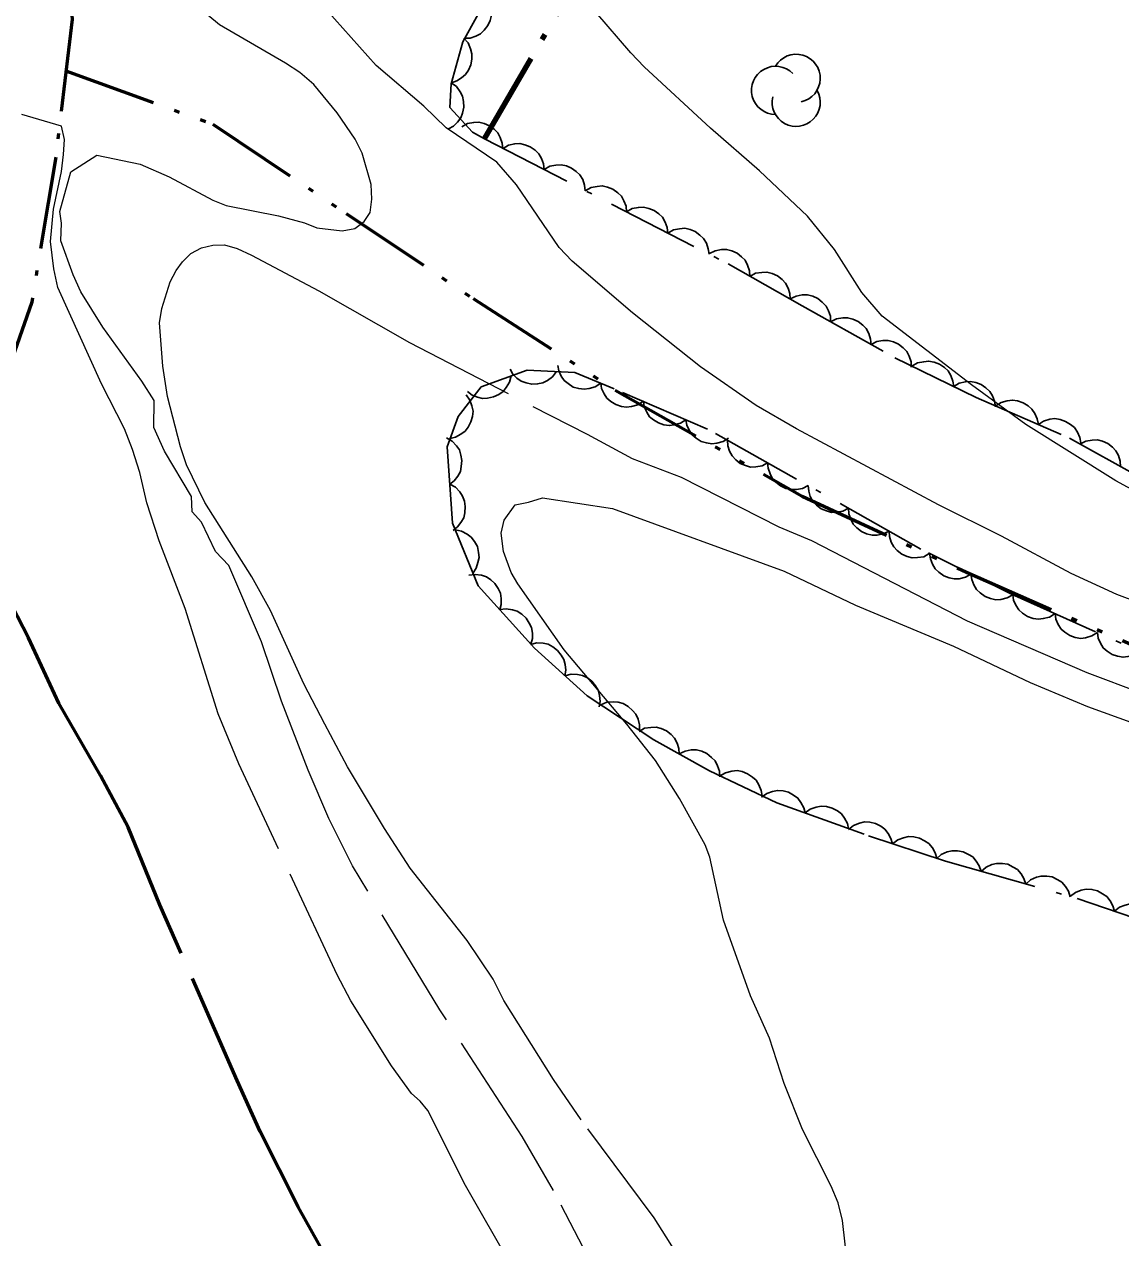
# Model space of a CAD drawing. Extents: x 355726 to 357533, y 5103782 to 5105258.
# Drawn here: x 356435.81 to 356471.29, y 5104523.34 to 5104562.59 of the extents above; entities that cross this region are included whole.
import ezdxf

# ---------------------------------------------------------------- set-up
doc = ezdxf.new("R2010")
doc.units = 0
doc.header["$LTSCALE"] = 0.6
for name, pattern in [('DASH_DOUBLE_DOT', [9.2, 5, -1.2, 0.3, -1.2, 0.3, -1.2]), ('DOT_DASHED', [7.7, 5, -1.2, 0.3, -1.2]), ('LONG_DASHED', [7.5, 6, -1.5])]:
    doc.linetypes.add(name, pattern=pattern)
for name, color, linetype, lineweight in [('1', 7, 'LONG_DASHED', 53), ('2', 7, 'LONG_DASHED', 13), ('4', 7, 'DASH_DOUBLE_DOT', 53), ('41', 7, 'DOT_DASHED', 90), ('44', 7, 'Continuous', 25)]:
    doc.layers.add(name, color=color, linetype=linetype, lineweight=lineweight)

msp = doc.modelspace()

# ---------------------------------------------------------------- linework, layer by layer
at = {"layer": '1'}
msp.add_lwpolyline([(356445.54, 5104522.78), (356444.67, 5104524.34), (356443.44, 5104526.78), (356442.7, 5104528.43), (356440.2, 5104534.11), (356439.17, 5104536.62), (356438.28, 5104538.29), (356436.93, 5104540.63), (356435.95, 5104542.75), (356435.24, 5104544.13)], dxfattribs=at)
at = {"layer": '2'}
for points in [[(356454.84, 5104521.2), (356452.93, 5104524.87), (356451.92, 5104526.61), (356449.26, 5104530.71), (356446.43, 5104535.37), (356445.66, 5104536.9), (356444.99, 5104538.47), (356444.13, 5104540.7), (356443.49, 5104542.62), (356442.43, 5104545.09), (356442, 5104545.54), (356441.54, 5104546.49), (356441.24, 5104546.82), (356441.22, 5104547.32), (356440.35, 5104548.78), (356440, 5104549.55), (356440.01, 5104550.42), (356439.61, 5104551.05), (356438.35, 5104552.8), (356437.64, 5104553.94), (356437.39, 5104554.49), (356436.99, 5104555.59), (356437.02, 5104556.16), (356436.96, 5104556.54), (356437.32, 5104557.82), (356438.16, 5104558.36), (356439.56, 5104558.07), (356440.5, 5104557.66), (356441.91, 5104556.9), (356442.34, 5104556.73), (356444.04, 5104556.4), (356444.88, 5104556.17), (356445.28, 5104556.01), (356446.09, 5104555.91), (356446.51, 5104555.99), (356446.81, 5104556.21), (356447, 5104556.51), (356447.06, 5104556.94), (356447.03, 5104557.41), (356446.74, 5104558.43), (356446.52, 5104558.88), (356445.93, 5104559.73), (356445.18, 5104560.65), (356444.73, 5104561.03), (356444.26, 5104561.34), (356442.13, 5104562.58), (356440.96, 5104563.55)], [(356448.62, 5104527.76), (356448.34, 5104528.01), (356447.69, 5104528.9), (356446.38, 5104531), (356445.93, 5104531.84), (356442.75, 5104538.67), (356442.08, 5104540.29), (356441.02, 5104543.7), (356440.17, 5104545.88), (356439.78, 5104547.11), (356439.55, 5104548.09), (356439.31, 5104548.84), (356439.05, 5104549.51), (356438.31, 5104550.96), (356436.9, 5104554.08), (356436.77, 5104554.68), (356436.66, 5104555.57), (356436.76, 5104556.61), (356437.02, 5104557.83), (356437.08, 5104558.38), (356437.11, 5104558.87), (356437.02, 5104559.3), (356435.73, 5104559.68)], [(356457.6, 5104521.76), (356456.19, 5104523.98), (356453.83, 5104527.15), (356452.93, 5104528.46), (356451.33, 5104531.01), (356450.98, 5104531.7), (356450.14, 5104532.95), (356448.3, 5104535.29), (356447.46, 5104536.58), (356446.27, 5104538.57), (356445.53, 5104539.95), (356444.86, 5104541.26), (356443.78, 5104543.63), (356443.17, 5104544.72), (356441.65, 5104547.12), (356441.06, 5104548.34), (356440.86, 5104548.92), (356440.44, 5104550.55), (356440.29, 5104551.54), (356440.19, 5104552.94), (356440.26, 5104553.4), (356440.53, 5104554.26), (356440.72, 5104554.63), (356440.93, 5104554.91), (356441.2, 5104555.18), (356441.54, 5104555.36), (356441.91, 5104555.45), (356442.29, 5104555.46), (356442.7, 5104555.34), (356443.16, 5104555.13), (356445.34, 5104553.97), (356448.27, 5104552.3), (356454.02, 5104549.33)], [(356462.49, 5104522.05), (356462.28, 5104523.9), (356462.14, 5104524.47), (356461.92, 5104525.01), (356460.99, 5104526.84), (356460.4, 5104528.33), (356459.92, 5104529.8), (356459.31, 5104531.17), (356458.43, 5104533.61), (356457.99, 5104535.65), (356457.84, 5104536.05), (356457.01, 5104537.55), (356456.23, 5104538.78), (356455.31, 5104539.95), (356453.28, 5104542.36), (356451.78, 5104544.49), (356451.56, 5104544.86), (356451.31, 5104545.54), (356451.24, 5104546.13), (356451.34, 5104546.55), (356451.69, 5104547.05), (356452.12, 5104547.13), (356452.58, 5104547.28), (356454.84, 5104546.93)]]:
    msp.add_lwpolyline(points, dxfattribs=at)
at = {"layer": '2', "linetype": 'Continuous'}
for points in [[(356471.88, 5104543.88), (356471.16, 5104544.15), (356469.68, 5104544.83), (356467.43, 5104546.04), (356465.39, 5104547.05), (356460.79, 5104549.51), (356459.49, 5104550.26), (356457.69, 5104551.51), (356455.49, 5104553.26), (356453.54, 5104554.93), (356453.12, 5104555.37), (356451.74, 5104557.4), (356451.1, 5104558.13), (356449.46, 5104559.24), (356448.74, 5104559.95), (356447.19, 5104561.26), (356445.58, 5104563.07)], [(356472.78, 5104546.93), (356471.13, 5104547.82), (356468.21, 5104549.65), (356466.46, 5104550.93), (356463.57, 5104553.15), (356462.91, 5104553.92), (356462.02, 5104555.31), (356461.15, 5104556.39), (356459.6, 5104557.85), (356458.01, 5104559.23), (356455.87, 5104561.22), (356455.43, 5104561.67), (356454.3, 5104562.99)], [(356454.02, 5104549.33), (356455.48, 5104548.55), (356457.06, 5104547.94), (356460.22, 5104546.34), (356461.28, 5104545.9), (356466.32, 5104543.3), (356470.19, 5104541.63), (356471.97, 5104540.96), (356473.59, 5104540.24), (356475.28, 5104539.82), (356478.01, 5104538.99), (356480, 5104538.29), (356482.11, 5104537.88), (356483.52, 5104537.51), (356484.36, 5104537.23), (356485.75, 5104536.59), (356486.57, 5104536.38), (356487.81, 5104536.16), (356488.94, 5104535.8), (356490.48, 5104535.13), (356492.17, 5104534.7)], [(356454.84, 5104546.93), (356460.4, 5104544.9), (356462.7, 5104543.8), (356465.87, 5104542.48), (356468.36, 5104541.3), (356470.21, 5104540.53), (356472.74, 5104539.61), (356475.24, 5104538.63), (356478.42, 5104537.5), (356479.04, 5104537.3), (356482.37, 5104536.63), (356484.49, 5104535.9), (356485.16, 5104535.63), (356489.04, 5104533.59), (356491.78, 5104532.37), (356493.95, 5104531.55), (356501.32, 5104529.15), (356502.87, 5104528.53), (356507.1, 5104526.63), (356509.96, 5104525.55), (356512.17, 5104524.84), (356515.22, 5104524.03)], [(356459.34, 5104508.43), (356457.99, 5104510.11), (356457.22, 5104511.26), (356456.86, 5104511.95), (356455.98, 5104514.3), (356455.26, 5104515.84), (356452.3, 5104520.91), (356451.59, 5104522.41), (356450.09, 5104525.03), (356448.87, 5104527.46), (356448.62, 5104527.76)]]:
    msp.add_lwpolyline(points, dxfattribs=at)
at = {"layer": '4'}
for points in [[(356470.49, 5104610.79), (356459.31, 5104597.68), (356452.19, 5104589.8), (356447.38, 5104583.86), (356443.37, 5104579.5), (356440.6, 5104574.96), (356438.88, 5104571.09), (356437.63, 5104566.4), (356437.15, 5104565.44), (356437.36, 5104562.75), (356436.83, 5104558.3), (356436.05, 5104553.61), (356435.09, 5104550.86)], [(356437.16, 5104561.09), (356441.91, 5104559.36), (356446.23, 5104556.47), (356450.33, 5104553.72), (356454.93, 5104550.76), (356460.98, 5104547.33), (356466.29, 5104544.87), (356473.07, 5104541.9), (356477.03, 5104540.67), (356481.54, 5104539.04), (356488.66, 5104536.76), (356496.54, 5104533.34), (356503.73, 5104530.16), (356512.72, 5104526.78), (356521.01, 5104523.09), (356530.86, 5104518.91), (356531.96, 5104518.44)]]:
    msp.add_lwpolyline(points, dxfattribs=at)
at = {"layer": '41'}
msp.add_lwpolyline([(356450.7, 5104558.89), (356454.4, 5104565.26), (356469.31, 5104590.15), (356478.73, 5104605.73)], dxfattribs=at)
at = {"layer": '44'}
for points in [[(356450.79, 5104563.44), (356450.89, 5104563.26), (356450.92, 5104563.06), (356450.93, 5104562.89), (356450.88, 5104562.72), (356450.81, 5104562.55), (356450.69, 5104562.4), (356450.57, 5104562.29), (356450.42, 5104562.21), (356450.24, 5104562.15), (356450.06, 5104562.14)], [(356450.03, 5104562.15), (356450.17, 5104561.99), (356450.25, 5104561.8), (356450.29, 5104561.64), (356450.29, 5104561.47), (356450.26, 5104561.28), (356450.18, 5104561.11), (356450.09, 5104560.97), (356449.96, 5104560.86), (356449.8, 5104560.76), (356449.63, 5104560.7)], [(356449.62, 5104560.7), (356449.79, 5104560.58), (356449.91, 5104560.41), (356449.99, 5104560.27), (356450.02, 5104560.1), (356450.03, 5104559.91), (356449.99, 5104559.72), (356449.94, 5104559.57), (356449.83, 5104559.43), (356449.7, 5104559.3), (356449.54, 5104559.21)], [(356449.97, 5104559.28), (356450.15, 5104559.38), (356450.35, 5104559.42), (356450.52, 5104559.43), (356450.69, 5104559.39), (356450.86, 5104559.31), (356451.01, 5104559.2), (356451.13, 5104559.08), (356451.21, 5104558.93), (356451.27, 5104558.75), (356451.29, 5104558.57)], [(356451.3, 5104558.58), (356451.48, 5104558.68), (356451.68, 5104558.73), (356451.84, 5104558.74), (356452.01, 5104558.7), (356452.18, 5104558.63), (356452.34, 5104558.52), (356452.46, 5104558.4), (356452.54, 5104558.25), (356452.61, 5104558.08), (356452.63, 5104557.9)], [(356452.63, 5104557.9), (356452.81, 5104558), (356453.01, 5104558.04), (356453.18, 5104558.05), (356453.35, 5104558.01), (356453.52, 5104557.94), (356453.67, 5104557.83), (356453.79, 5104557.72), (356453.88, 5104557.57), (356453.94, 5104557.39), (356453.96, 5104557.21)], [(356453.96, 5104557.21), (356454.15, 5104557.31), (356454.35, 5104557.35), (356454.51, 5104557.37), (356454.68, 5104557.33), (356454.85, 5104557.26), (356455.01, 5104557.14), (356455.13, 5104557.03), (356455.21, 5104556.88), (356455.28, 5104556.71), (356455.3, 5104556.53)], [(356455.3, 5104556.53), (356455.48, 5104556.63), (356455.68, 5104556.67), (356455.84, 5104556.68), (356456.02, 5104556.64), (356456.19, 5104556.57), (356456.34, 5104556.46), (356456.46, 5104556.35), (356456.55, 5104556.19), (356456.61, 5104556.02), (356456.63, 5104555.84)], [(356456.63, 5104555.84), (356456.81, 5104555.94), (356457.01, 5104555.98), (356457.18, 5104556), (356457.35, 5104555.96), (356457.52, 5104555.89), (356457.67, 5104555.77), (356457.79, 5104555.66), (356457.88, 5104555.51), (356457.94, 5104555.33), (356457.97, 5104555.16)], [(356457.98, 5104555.18), (356458.16, 5104555.27), (356458.37, 5104555.31), (356458.53, 5104555.31), (356458.7, 5104555.27), (356458.87, 5104555.19), (356459.02, 5104555.07), (356459.13, 5104554.96), (356459.21, 5104554.8), (356459.27, 5104554.62), (356459.29, 5104554.44)], [(356459.29, 5104554.44), (356459.47, 5104554.54), (356459.67, 5104554.57), (356459.84, 5104554.58), (356460.01, 5104554.53), (356460.18, 5104554.46), (356460.33, 5104554.34), (356460.44, 5104554.22), (356460.52, 5104554.06), (356460.58, 5104553.89), (356460.59, 5104553.71)], [(356460.59, 5104553.71), (356460.78, 5104553.8), (356460.98, 5104553.84), (356461.15, 5104553.84), (356461.32, 5104553.8), (356461.48, 5104553.72), (356461.63, 5104553.6), (356461.75, 5104553.48), (356461.83, 5104553.33), (356461.89, 5104553.15), (356461.9, 5104552.97)], [(356461.9, 5104552.97), (356462.09, 5104553.07), (356462.29, 5104553.1), (356462.45, 5104553.1), (356462.62, 5104553.06), (356462.79, 5104552.98), (356462.94, 5104552.86), (356463.05, 5104552.75), (356463.14, 5104552.59), (356463.19, 5104552.41), (356463.21, 5104552.24)], [(356463.21, 5104552.24), (356463.39, 5104552.33), (356463.59, 5104552.36), (356463.76, 5104552.37), (356463.93, 5104552.32), (356464.1, 5104552.25), (356464.25, 5104552.13), (356464.36, 5104552.01), (356464.44, 5104551.86), (356464.5, 5104551.68), (356464.51, 5104551.5)], [(356453.03, 5104551.36), (356452.9, 5104551.19), (356452.74, 5104551.07), (356452.59, 5104551), (356452.42, 5104550.96), (356452.23, 5104550.95), (356452.05, 5104551), (356451.89, 5104551.05), (356451.75, 5104551.15), (356451.62, 5104551.28), (356451.53, 5104551.44)], [(356454.46, 5104550.98), (356454.28, 5104550.87), (356454.09, 5104550.81), (356453.92, 5104550.79), (356453.75, 5104550.81), (356453.57, 5104550.86), (356453.41, 5104550.97), (356453.28, 5104551.07), (356453.18, 5104551.21), (356453.11, 5104551.38), (356453.07, 5104551.56)], [(356464.53, 5104551.53), (356464.71, 5104551.64), (356464.91, 5104551.68), (356465.07, 5104551.7), (356465.25, 5104551.66), (356465.42, 5104551.6), (356465.58, 5104551.49), (356465.7, 5104551.38), (356465.79, 5104551.23), (356465.85, 5104551.05), (356465.88, 5104550.88)], [(356451.56, 5104551.22), (356451.51, 5104551.02), (356451.4, 5104550.84), (356451.3, 5104550.72), (356451.16, 5104550.62), (356450.99, 5104550.54), (356450.8, 5104550.5), (356450.64, 5104550.49), (356450.47, 5104550.53), (356450.3, 5104550.6), (356450.15, 5104550.71)], [(356455.84, 5104550.4), (356455.66, 5104550.28), (356455.46, 5104550.23), (356455.3, 5104550.21), (356455.13, 5104550.23), (356454.95, 5104550.29), (356454.79, 5104550.39), (356454.66, 5104550.5), (356454.57, 5104550.64), (356454.49, 5104550.81), (356454.46, 5104550.99)], [(356465.88, 5104550.88), (356466.06, 5104550.98), (356466.26, 5104551.03), (356466.42, 5104551.04), (356466.6, 5104551.01), (356466.77, 5104550.94), (356466.92, 5104550.83), (356467.05, 5104550.72), (356467.14, 5104550.57), (356467.2, 5104550.4), (356467.23, 5104550.22)], [(356450.11, 5104550.61), (356450.23, 5104550.44), (356450.29, 5104550.25), (356450.33, 5104550.08), (356450.31, 5104549.91), (356450.26, 5104549.73), (356450.17, 5104549.56), (356450.07, 5104549.43), (356449.93, 5104549.33), (356449.76, 5104549.24), (356449.59, 5104549.2)], [(356457.21, 5104549.8), (356457.04, 5104549.69), (356456.84, 5104549.64), (356456.68, 5104549.61), (356456.5, 5104549.64), (356456.33, 5104549.7), (356456.17, 5104549.8), (356456.04, 5104549.9), (356455.95, 5104550.05), (356455.87, 5104550.22), (356455.84, 5104550.4)], [(356467.24, 5104550.25), (356467.42, 5104550.36), (356467.61, 5104550.41), (356467.78, 5104550.44), (356467.95, 5104550.41), (356468.13, 5104550.35), (356468.29, 5104550.25), (356468.41, 5104550.14), (356468.51, 5104550), (356468.58, 5104549.83), (356468.62, 5104549.65)], [(356458.59, 5104549.21), (356458.42, 5104549.1), (356458.22, 5104549.04), (356458.06, 5104549.02), (356457.88, 5104549.05), (356457.71, 5104549.1), (356457.55, 5104549.21), (356457.42, 5104549.31), (356457.32, 5104549.46), (356457.25, 5104549.63), (356457.21, 5104549.8)], [(356468.62, 5104549.65), (356468.79, 5104549.76), (356468.99, 5104549.82), (356469.15, 5104549.84), (356469.33, 5104549.81), (356469.5, 5104549.75), (356469.66, 5104549.65), (356469.79, 5104549.55), (356469.89, 5104549.4), (356469.96, 5104549.23), (356469.99, 5104549.05)], [(356449.47, 5104549.22), (356449.65, 5104549.11), (356449.79, 5104548.96), (356449.89, 5104548.83), (356449.94, 5104548.66), (356449.97, 5104548.48), (356449.95, 5104548.29), (356449.92, 5104548.13), (356449.84, 5104547.98), (356449.72, 5104547.83), (356449.58, 5104547.72)], [(356459.86, 5104548.41), (356459.68, 5104548.31), (356459.48, 5104548.28), (356459.31, 5104548.27), (356459.14, 5104548.32), (356458.97, 5104548.39), (356458.83, 5104548.51), (356458.71, 5104548.63), (356458.63, 5104548.79), (356458.57, 5104548.96), (356458.56, 5104549.14)], [(356469.98, 5104549.02), (356470.16, 5104549.11), (356470.36, 5104549.14), (356470.53, 5104549.15), (356470.7, 5104549.11), (356470.87, 5104549.03), (356471.02, 5104548.91), (356471.13, 5104548.8), (356471.21, 5104548.64), (356471.27, 5104548.46), (356471.28, 5104548.28)], [(356461.17, 5104547.67), (356460.99, 5104547.58), (356460.79, 5104547.54), (356460.62, 5104547.54), (356460.45, 5104547.58), (356460.28, 5104547.66), (356460.13, 5104547.78), (356460.02, 5104547.89), (356459.94, 5104548.05), (356459.88, 5104548.23), (356459.86, 5104548.41)], [(356449.58, 5104547.72), (356449.76, 5104547.62), (356449.9, 5104547.47), (356449.99, 5104547.33), (356450.05, 5104547.17), (356450.08, 5104546.99), (356450.06, 5104546.79), (356450.03, 5104546.63), (356449.94, 5104546.48), (356449.83, 5104546.34), (356449.69, 5104546.22)], [(356462.48, 5104546.94), (356462.29, 5104546.84), (356462.09, 5104546.81), (356461.93, 5104546.8), (356461.76, 5104546.85), (356461.59, 5104546.92), (356461.44, 5104547.04), (356461.32, 5104547.16), (356461.24, 5104547.32), (356461.19, 5104547.49), (356461.17, 5104547.67)], [(356463.79, 5104546.2), (356463.6, 5104546.11), (356463.4, 5104546.07), (356463.24, 5104546.07), (356463.06, 5104546.11), (356462.9, 5104546.19), (356462.75, 5104546.31), (356462.63, 5104546.42), (356462.55, 5104546.58), (356462.49, 5104546.76), (356462.48, 5104546.94)], [(356449.76, 5104546.24), (356449.96, 5104546.2), (356450.14, 5104546.1), (356450.27, 5104546), (356450.38, 5104545.86), (356450.47, 5104545.7), (356450.51, 5104545.51), (356450.53, 5104545.35), (356450.49, 5104545.18), (356450.43, 5104545), (356450.33, 5104544.85)], [(356465.09, 5104545.47), (356464.91, 5104545.37), (356464.71, 5104545.34), (356464.54, 5104545.33), (356464.37, 5104545.38), (356464.2, 5104545.45), (356464.05, 5104545.57), (356463.94, 5104545.69), (356463.86, 5104545.84), (356463.8, 5104546.02), (356463.79, 5104546.2)], [(356466.44, 5104544.81), (356466.26, 5104544.71), (356466.06, 5104544.66), (356465.9, 5104544.65), (356465.73, 5104544.69), (356465.56, 5104544.75), (356465.4, 5104544.87), (356465.28, 5104544.98), (356465.19, 5104545.13), (356465.13, 5104545.3), (356465.1, 5104545.48)], [(356450.19, 5104544.77), (356450.4, 5104544.8), (356450.6, 5104544.77), (356450.76, 5104544.72), (356450.91, 5104544.62), (356451.04, 5104544.5), (356451.14, 5104544.34), (356451.22, 5104544.19), (356451.24, 5104544.02), (356451.24, 5104543.83), (356451.2, 5104543.66)], [(356467.79, 5104544.14), (356467.61, 5104544.04), (356467.41, 5104543.99), (356467.24, 5104543.98), (356467.07, 5104544.02), (356466.9, 5104544.08), (356466.74, 5104544.2), (356466.62, 5104544.31), (356466.53, 5104544.46), (356466.47, 5104544.63), (356466.44, 5104544.81)], [(356469.16, 5104543.53), (356468.98, 5104543.42), (356468.78, 5104543.37), (356468.62, 5104543.35), (356468.45, 5104543.37), (356468.27, 5104543.44), (356468.11, 5104543.54), (356467.99, 5104543.65), (356467.89, 5104543.8), (356467.82, 5104543.97), (356467.79, 5104544.14)], [(356451.2, 5104543.66), (356451.4, 5104543.68), (356451.61, 5104543.65), (356451.76, 5104543.61), (356451.91, 5104543.51), (356452.05, 5104543.38), (356452.15, 5104543.22), (356452.22, 5104543.08), (356452.25, 5104542.9), (356452.25, 5104542.72), (356452.2, 5104542.54)], [(356470.53, 5104542.92), (356470.35, 5104542.81), (356470.15, 5104542.75), (356469.99, 5104542.73), (356469.81, 5104542.76), (356469.64, 5104542.82), (356469.48, 5104542.93), (356469.36, 5104543.03), (356469.26, 5104543.18), (356469.19, 5104543.35), (356469.16, 5104543.53)], [(356471.89, 5104542.3), (356471.72, 5104542.19), (356471.52, 5104542.14), (356471.36, 5104542.12), (356471.18, 5104542.15), (356471.01, 5104542.21), (356470.85, 5104542.32), (356470.72, 5104542.42), (356470.63, 5104542.57), (356470.56, 5104542.74), (356470.53, 5104542.92)], [(356452.19, 5104542.53), (356452.39, 5104542.58), (356452.6, 5104542.57), (356452.76, 5104542.54), (356452.91, 5104542.46), (356453.06, 5104542.34), (356453.18, 5104542.19), (356453.27, 5104542.05), (356453.31, 5104541.88), (356453.33, 5104541.7), (356453.3, 5104541.52)], [(356453.3, 5104541.52), (356453.5, 5104541.57), (356453.71, 5104541.56), (356453.87, 5104541.53), (356454.03, 5104541.45), (356454.17, 5104541.34), (356454.29, 5104541.19), (356454.38, 5104541.05), (356454.42, 5104540.88), (356454.44, 5104540.69), (356454.41, 5104540.51)], [(356454.46, 5104540.58), (356454.66, 5104540.66), (356454.86, 5104540.68), (356455.02, 5104540.67), (356455.19, 5104540.62), (356455.35, 5104540.53), (356455.49, 5104540.4), (356455.6, 5104540.28), (356455.67, 5104540.11), (356455.71, 5104539.93), (356455.72, 5104539.75)], [(356455.7, 5104539.72), (356455.88, 5104539.82), (356456.08, 5104539.85), (356456.25, 5104539.86), (356456.42, 5104539.81), (356456.59, 5104539.74), (356456.74, 5104539.62), (356456.85, 5104539.5), (356456.93, 5104539.34), (356456.99, 5104539.17), (356457, 5104538.99)], [(356457, 5104538.99), (356457.19, 5104539.08), (356457.39, 5104539.12), (356457.56, 5104539.12), (356457.73, 5104539.08), (356457.89, 5104539), (356458.04, 5104538.88), (356458.16, 5104538.77), (356458.24, 5104538.61), (356458.3, 5104538.43), (356458.31, 5104538.25)], [(356458.32, 5104538.28), (356458.5, 5104538.38), (356458.7, 5104538.43), (356458.87, 5104538.45), (356459.04, 5104538.42), (356459.21, 5104538.35), (356459.37, 5104538.24), (356459.49, 5104538.14), (356459.58, 5104537.99), (356459.65, 5104537.81), (356459.68, 5104537.64)], [(356459.66, 5104537.59), (356459.83, 5104537.71), (356460.02, 5104537.78), (356460.18, 5104537.81), (356460.36, 5104537.8), (356460.54, 5104537.75), (356460.7, 5104537.66), (356460.84, 5104537.56), (356460.94, 5104537.42), (356461.03, 5104537.25), (356461.07, 5104537.08)], [(356461.07, 5104537.08), (356461.24, 5104537.2), (356461.43, 5104537.27), (356461.59, 5104537.3), (356461.77, 5104537.29), (356461.95, 5104537.24), (356462.12, 5104537.15), (356462.25, 5104537.05), (356462.35, 5104536.91), (356462.44, 5104536.74), (356462.48, 5104536.57)], [(356462.48, 5104536.55), (356462.64, 5104536.68), (356462.83, 5104536.75), (356462.99, 5104536.79), (356463.17, 5104536.78), (356463.35, 5104536.74), (356463.52, 5104536.65), (356463.65, 5104536.56), (356463.76, 5104536.42), (356463.85, 5104536.26), (356463.9, 5104536.08)], [(356463.9, 5104536.08), (356464.07, 5104536.21), (356464.26, 5104536.28), (356464.42, 5104536.32), (356464.59, 5104536.31), (356464.77, 5104536.27), (356464.94, 5104536.18), (356465.08, 5104536.09), (356465.19, 5104535.95), (356465.28, 5104535.79), (356465.33, 5104535.62)], [(356465.32, 5104535.6), (356465.48, 5104535.74), (356465.67, 5104535.82), (356465.83, 5104535.86), (356466, 5104535.86), (356466.19, 5104535.82), (356466.36, 5104535.74), (356466.5, 5104535.66), (356466.61, 5104535.52), (356466.71, 5104535.37), (356466.77, 5104535.19)], [(356466.77, 5104535.19), (356466.93, 5104535.33), (356467.11, 5104535.41), (356467.27, 5104535.45), (356467.45, 5104535.45), (356467.63, 5104535.42), (356467.8, 5104535.33), (356467.94, 5104535.25), (356468.06, 5104535.11), (356468.15, 5104534.96), (356468.21, 5104534.78)], [(356468.21, 5104534.78), (356468.37, 5104534.92), (356468.56, 5104535), (356468.71, 5104535.04), (356468.89, 5104535.04), (356469.07, 5104535.01), (356469.25, 5104534.92), (356469.38, 5104534.84), (356469.5, 5104534.7), (356469.6, 5104534.55), (356469.65, 5104534.37)], [(356469.66, 5104534.39), (356469.82, 5104534.51), (356470.01, 5104534.58), (356470.17, 5104534.62), (356470.35, 5104534.61), (356470.53, 5104534.56), (356470.7, 5104534.47), (356470.83, 5104534.38), (356470.94, 5104534.24), (356471.03, 5104534.08), (356471.08, 5104533.9)], [(356471.08, 5104533.9), (356471.24, 5104534.03), (356471.43, 5104534.1), (356471.59, 5104534.14), (356471.77, 5104534.13), (356471.95, 5104534.08), (356472.12, 5104533.99), (356472.25, 5104533.9), (356472.36, 5104533.76), (356472.45, 5104533.6), (356472.5, 5104533.42)]]:
    msp.add_lwpolyline(points, dxfattribs=at)
at = {"layer": '44', "linetype": 'DOT_DASHED'}
for points in [[(356450.5, 5104562.92), (356450, 5104562.03), (356449.62, 5104560.67), (356449.58, 5104559.9), (356450.31, 5104559.1), (356450.7, 5104558.89), (356458.58, 5104554.84), (356460.98, 5104553.49), (356463.98, 5104551.8), (356466.61, 5104550.52), (356469.63, 5104549.21), (356471.88, 5104547.95)], [(356474.69, 5104541.05), (356467.75, 5104544.16), (356464.82, 5104545.62), (356457.92, 5104549.5), (356454.9, 5104550.8), (356453.62, 5104551.33), (356452.08, 5104551.41), (356450.59, 5104550.87), (356449.85, 5104549.91), (356449.49, 5104548.93), (356449.67, 5104546.46), (356450.5, 5104544.43), (356452.32, 5104542.41), (356454.02, 5104540.87), (356456.18, 5104539.45), (356457.98, 5104538.44), (356460.16, 5104537.41), (356463.12, 5104536.34), (356465.62, 5104535.52), (356469.88, 5104534.31), (356473.36, 5104533.13)]]:
    msp.add_lwpolyline(points, dxfattribs=at)
at = {"layer": '44'}
for centre, start, end in [((356460.785, 5104560.847), 282.2692, 149.7263), ((356460.116, 5104560.458), 44.1154, 269.804), ((356460.785, 5104560.069), 166.9369, 29.6212)]:
    msp.add_arc(centre, 0.778, start, end, dxfattribs=at)

doc.saveas('drawing.dxf')
